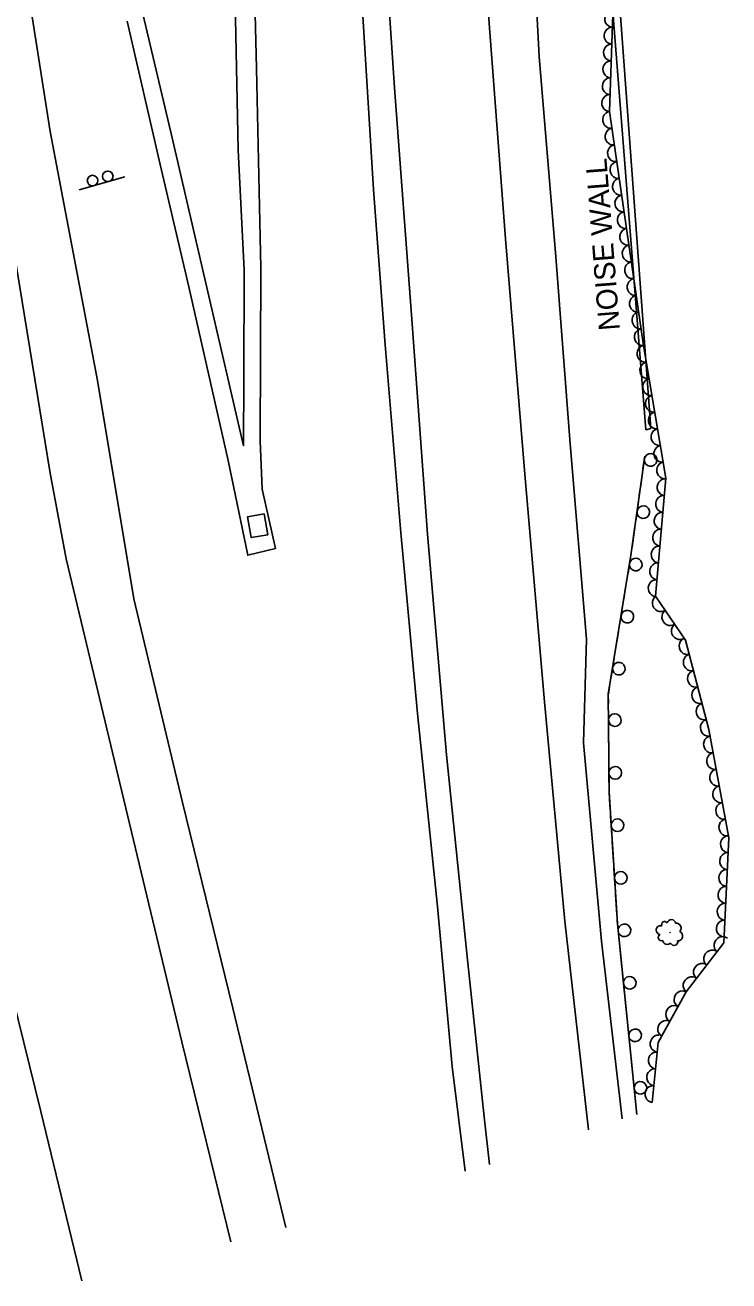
# Model space of a CAD drawing. Extents: x 1722896 to 1754269, y 648279 to 666297.
# Drawn here: x 1753803.4 to 1753970.1, y 651890.6 to 652188 of the extents above; entities that cross this region are included whole.
import ezdxf

# ---------------------------------------------------------------- set-up
doc = ezdxf.new("R2010")
doc.units = 0
for name, color, linetype in [('DESIGN - CENTERLINE - Proposed', 7, 'Continuous'), ('DESIGN - PUBLIC HEARING - Shapes', 7, 'Continuous'), ('DESIGN - SCRATCH - User 1', 7, 'Continuous'), ('SURVEY - CENTERLINE - Preliminary Text', 7, 'Continuous'), ('SURVEY - DRAINAGE - Natural Features', 7, 'Continuous'), ('SURVEY - VEGETATION - Features with Text', 7, 'Continuous')]:
    doc.layers.add(name, color=color, linetype=linetype)

msp = doc.modelspace()

# ---------------------------------------------------------------- linework, layer by layer
at = {"layer": 'DESIGN - CENTERLINE - Proposed'}
for points in [[(1753835.22, 652806.6), (1753838.6, 652718.93), (1753840.96, 652675.46), (1753842.54, 652631.85), (1753845.52, 652566.77), (1753846.91, 652513.67), (1753848.8, 652466.46), (1753850.48, 652413.32), (1753852.17, 652365.25), (1753853.77, 652317.19), (1753855.18, 652280.54), (1753856.65, 652242.4), (1753858.18, 652177.8), (1753859.23, 652130.56), (1753859.07, 652089.6), (1753859.53, 652078.11), (1753862.72, 652064.1)], [(1753827.8, 652205.46), (1753838.26, 652161.32), (1753855.09, 652088.41), (1753855.22, 652104.6), (1753855.31, 652130.03), (1753853.9, 652158.51), (1753852.47, 652228.53)], [(1753862.72, 652064.1), (1753856.14, 652062.47), (1753851.46, 652084.92), (1753842.18, 652126.02), (1753835.38, 652155), (1753827.59, 652188.94)]]:
    msp.add_lwpolyline(points, dxfattribs=at)
at = {"layer": 'DESIGN - PUBLIC HEARING - Shapes'}
msp.add_line((1753826.98, 652152.09), (1753816.2, 652149.05), dxfattribs=at)
for centre in [(1753819.36, 652151.21), (1753822.97, 652152.23)]:
    msp.add_circle(centre, 1.25, dxfattribs=at)
at = {"layer": 'DESIGN - SCRATCH - User 1'}
for points in [[(1753937.36, 652310.72), (1753935.78, 652310.79), (1753939.04, 652251.97), (1753942.78, 652189.23), (1753950.46, 652092.2), (1753951.62, 652092.5), (1753944.19, 652193.51), (1753937.36, 652310.72)], [(1753948.31, 651929.99), (1753943.7, 651975.27), (1753941.74, 652006.42), (1753941.56, 652029.58), (1753946.92, 652062.5), (1753950.19, 652085.96)], [(1753949.78, 652083.01), (1753950.19, 652085.96)], [(1753949.23, 652079.1), (1753949.55, 652081.43)], [(1753948.91, 652076.77), (1753949.23, 652079.1)], [(1753948.05, 652070.63), (1753948.69, 652075.19)], [(1753947.5, 652066.72), (1753947.83, 652069.05)], [(1753947.18, 652064.39), (1753947.5, 652066.72)], [(1753946.23, 652058.26), (1753946.92, 652062.5), (1753946.96, 652062.81)], [(1753945.59, 652054.36), (1753945.97, 652056.69)], [(1753945.22, 652052.05), (1753945.59, 652054.36)], [(1753944.22, 652045.93), (1753944.96, 652050.47)], [(1753943.21, 652039.71), (1753943.58, 652042.03)], [(1753943.58, 652042.03), (1753943.96, 652044.35)], [(1753942.21, 652033.59), (1753942.95, 652038.13)], [(1753941.58, 652029.69), (1753941.96, 652032.01)], [(1753941.58, 652027.34), (1753941.56, 652029.58), (1753941.58, 652029.69)], [(1753941.62, 652021.14), (1753941.59, 652025.74)], [(1753941.66, 652017.19), (1753941.64, 652019.54)], [(1753941.67, 652014.84), (1753941.66, 652017.19)], [(1753941.72, 652008.64), (1753941.69, 652013.24)], [(1753941.85, 652004.7), (1753941.74, 652006.42), (1753941.73, 652007.04)], [(1753942, 652002.35), (1753941.85, 652004.7)], [(1753942.38, 651996.16), (1753942.09, 652000.75)], [(1753942.63, 651992.22), (1753942.48, 651994.57)], [(1753942.78, 651989.87), (1753942.63, 651992.22)], [(1753943.17, 651983.69), (1753942.88, 651988.28)], [(1753943.42, 651979.74), (1753943.27, 651982.09)], [(1753943.56, 651977.4), (1753943.42, 651979.74)], [(1753944.11, 651971.22), (1753943.7, 651975.27), (1753943.66, 651975.8)], [(1753944.51, 651967.3), (1753944.27, 651969.63)], [(1753944.75, 651964.96), (1753944.51, 651967.3)], [(1753945.38, 651958.79), (1753944.91, 651963.36)], [(1753945.78, 651954.86), (1753945.54, 651957.2)], [(1753946.02, 651952.52), (1753945.78, 651954.86)], [(1753946.65, 651946.35), (1753946.18, 651950.93)], [(1753947.04, 651942.42), (1753946.81, 651944.76)], [(1753947.28, 651940.09), (1753947.04, 651942.42)], [(1753947.91, 651933.92), (1753947.45, 651938.49)], [(1753948.31, 651929.99), (1753948.07, 651932.33)]]:
    msp.add_lwpolyline(points, dxfattribs=at)
for centre, start, end in [((1753951.58, 652085.06), 285.3201, 285.3103), ((1753949.85, 652072.68), 285.3201, 285.3103), ((1753948.07, 652060.27), 284.0198, 284.01), ((1753946.06, 652047.93), 284.0198, 284.01), ((1753944.06, 652035.6), 284.0198, 284.01), ((1753943.11, 652023.43), 293.706, 293.6962), ((1753943.2, 652010.93), 293.706, 293.6962), ((1753943.74, 651998.53), 296.8575, 296.8476), ((1753944.52, 651986.05), 296.8575, 296.8476), ((1753945.37, 651973.64), 299.0818, 299.072), ((1753946.64, 651961.21), 299.0818, 299.072), ((1753947.91, 651948.77), 299.0818, 299.072), ((1753949.17, 651936.34), 299.0818, 299.072)]:
    msp.add_arc(centre, 1.5, start, end, dxfattribs=at)
at = {"layer": 'SURVEY - CENTERLINE - Preliminary Text'}
for points in [[(1753755.53, 653175.15), (1753752.42, 653153.71), (1753744.55, 653097.49), (1753738.59, 653037.28), (1753735.76, 652976.04), (1753734.22, 652912.73), (1753735.04, 652851.03), (1753735.95, 652793.03), (1753740.89, 652709.26), (1753744.55, 652649.56), (1753749.39, 652585.85), (1753754.22, 652523.43), (1753759.54, 652463.84), (1753765.84, 652397.81), (1753771.93, 652339.08), (1753779.23, 652280.71), (1753787.71, 652220.9), (1753798.39, 652148.72), (1753809.34, 652081.88), (1753813.08, 652061.59), (1753826.3, 652006.49), (1753840.55, 651947.25), (1753852.09, 651899.89)], [(1753761.21, 653165.15), (1753749.94, 653087.91), (1753743.9, 653023.55), (1753741.79, 652952.63), (1753741.13, 652891.74), (1753741.52, 652825.75), (1753744.12, 652758.39), (1753749.22, 652685.71), (1753753.73, 652685.34), (1753758.38, 652620.28), (1753762.72, 652563.8), (1753768.74, 652507.37), (1753772.83, 652449.91), (1753783.76, 652363.92), (1753788.78, 652307.73), (1753795.55, 652255.47), (1753802.77, 652204.71), (1753809.34, 652162.84), (1753820.56, 652103.85), (1753829.12, 652052.15), (1753840.65, 652003.95), (1753852.6, 651955.22), (1753865.18, 651903.24)], [(1753944.83, 651928.95), (1753939.96, 651971.07), (1753935.69, 652018.05), (1753936.38, 652042.59), (1753932.53, 652088.86), (1753929.16, 652133.18), (1753925.19, 652180.62), (1753922.45, 652233.16), (1753919.05, 652285.99), (1753916.64, 652336.97), (1753914.17, 652392.73), (1753911.65, 652454.36), (1753910.25, 652509.66), (1753907.55, 652571.35), (1753905.4, 652629.95), (1753903.9, 652682.74), (1753901.7, 652736.32), (1753898.66, 652779.29), (1753895.17, 652833.89)], [(1753816.84, 651890.61), (1753807.08, 651930.72), (1753796.31, 651974.33), (1753785.5, 652018.69), (1753775.48, 652060.37), (1753766.07, 652100.91), (1753755.68, 652146.76), (1753746.01, 652193.15), (1753736.97, 652238.24), (1753729.62, 652278.1), (1753722.53, 652321.97), (1753713.69, 652373.82), (1753706.24, 652421.89), (1753700.65, 652460.05), (1753693.33, 652510.24), (1753687.17, 652554.07), (1753681.71, 652597.65), (1753676.26, 652643.6), (1753669.53, 652700.73), (1753663.49, 652757.29), (1753658.2, 652811.66)], [(1753857.6, 652801.01), (1753859.83, 652773.93), (1753860.35, 652757.61), (1753861.04, 652731.79), (1753862.91, 652702.26), (1753863.68, 652671.97), (1753864.58, 652636.52), (1753866.28, 652598.05), (1753867.85, 652551.43), (1753869.19, 652500.74), (1753871.02, 652452.84), (1753873.49, 652399.02), (1753875.65, 652345.51), (1753878.31, 652295.92), (1753881.25, 652247.78), (1753883.05, 652195.48), (1753885.91, 652149.12), (1753888.73, 652112.28), (1753892.32, 652068.71), (1753896.38, 652025.03), (1753901.13, 651979.27), (1753904.59, 651941.35), (1753907.66, 651916.61)], [(1753936.87, 651926.35), (1753931.28, 651975.81), (1753926.43, 652027.72), (1753921.81, 652081.65), (1753917.18, 652137.41), (1753912.79, 652195.87), (1753908.51, 652263.84), (1753906.15, 652318.49), (1753903, 652380.83), (1753900.37, 652447.58), (1753898.28, 652494.46), (1753896.8, 652539.61), (1753894.78, 652597.67), (1753893.25, 652647.35), (1753891.45, 652701.13), (1753889.07, 652757.75), (1753886.76, 652799.9)], [(1753862.77, 652795.93), (1753864.56, 652762.62), (1753866.17, 652728.36), (1753867.63, 652694.65), (1753868.77, 652658.61), (1753869.88, 652623.7), (1753871.22, 652585.09), (1753872.31, 652546.49), (1753873.68, 652511.68), (1753875.23, 652473.12), (1753876.5, 652439.76), (1753878.44, 652398.74), (1753880.12, 652358.23), (1753882.15, 652317.2), (1753884.84, 652268.19), (1753887.67, 652221.67), (1753890.87, 652173.17), (1753895.06, 652117.25), (1753898.73, 652067.44), (1753903.26, 652015.23), (1753908.2, 651966.67), (1753912.12, 651929.45), (1753913.44, 651918.14)]]:
    msp.add_lwpolyline(points, dxfattribs=at)
at = {"layer": 'SURVEY - DRAINAGE - Natural Features'}
msp.add_line((1753858.48, 652069.45), (1753858.48, 652069.45), dxfattribs=at)
msp.add_lwpolyline([(1753860.9, 652067.35), (1753856.96, 652066.64), (1753856.07, 652071.56), (1753860.01, 652072.27), (1753860.9, 652067.35)], dxfattribs=at)
at = {"layer": 'SURVEY - VEGETATION - Features with Text'}
msp.add_lwpolyline([(1753951.94, 651932.87), (1753953.39, 651947.1), (1753960, 651959.06), (1753968.9, 651970.64), (1753970.11, 651995.57), (1753965.38, 652021.17), (1753959.86, 652042.34), (1753952.75, 652052.82), (1753955.22, 652080.77), (1753949.93, 652112.16), (1753941.83, 652167.61), (1753943.25, 652209.02)], dxfattribs=at)
msp.add_circle((1753956.18, 651973.11), 0.036, dxfattribs=at)
for centre, radius, start, end in [((1753953.94, 651973.71), 1.03, 71.1028, 264.5225), ((1753954.89, 651975.03), 0.709, 31.0821, 209.8278), ((1753956.5, 651975.14), 1.03, 8.966, 165.7549), ((1753957.63, 651974.14), 1.18, 318.0187, 95.5429), ((1753958.01, 651972.29), 1.17, 268.9145, 64.753), ((1753954.16, 651971.96), 0.784, 113.7215, 291.0406), ((1753955.54, 651971.4), 1.11, 189.0085, 315.8542), ((1753957.15, 651970.91), 0.862, 199.1674, 14.1677)]:
    msp.add_arc(centre, radius, start, end, dxfattribs=at)
for centre, major_axis in [((1753942.59, 652189.56), (0.07, 2)), ((1753942.45, 652185.56), (0.07, 2)), ((1753942.31, 652181.56), (0.07, 2)), ((1753942.17, 652177.57), (0.07, 2)), ((1753942.04, 652173.57), (0.07, 2)), ((1753941.9, 652169.57), (0.07, 2)), ((1753942.13, 652165.59), (-0.29, 1.98)), ((1753942.71, 652161.64), (-0.29, 1.98)), ((1753943.28, 652157.68), (-0.29, 1.98)), ((1753943.86, 652153.72), (-0.29, 1.98)), ((1753944.44, 652149.76), (-0.29, 1.98)), ((1753945.02, 652145.8), (-0.29, 1.98)), ((1753945.59, 652141.85), (-0.29, 1.98)), ((1753946.17, 652137.89), (-0.29, 1.98)), ((1753946.75, 652133.93), (-0.29, 1.98)), ((1753947.33, 652129.97), (-0.29, 1.98)), ((1753947.91, 652126.01), (-0.29, 1.98)), ((1753948.48, 652122.06), (-0.29, 1.98)), ((1753949.06, 652118.1), (-0.29, 1.98)), ((1753949.64, 652114.14), (-0.29, 1.98)), ((1753950.26, 652110.19), (-0.33, 1.97)), ((1753950.93, 652106.24), (-0.33, 1.97)), ((1753951.59, 652102.3), (-0.33, 1.97)), ((1753952.26, 652098.35), (-0.33, 1.97)), ((1753952.92, 652094.41), (-0.33, 1.97)), ((1753953.59, 652090.47), (-0.33, 1.97)), ((1753954.25, 652086.52), (-0.33, 1.97)), ((1753954.91, 652082.58), (-0.33, 1.97)), ((1753955.03, 652078.61), (0.18, 1.99)), ((1753954.68, 652074.63), (0.18, 1.99)), ((1753954.32, 652070.64), (0.18, 1.99)), ((1753953.97, 652066.66), (0.18, 1.99)), ((1753953.62, 652062.67), (0.18, 1.99)), ((1753953.27, 652058.69), (0.18, 1.99)), ((1753952.91, 652054.7), (0.18, 1.99)), ((1753953.93, 652051.08), (-1.12, 1.65)), ((1753956.18, 652047.77), (-1.12, 1.65)), ((1753958.42, 652044.46), (-1.12, 1.65)), ((1753960.22, 652040.94), (-0.5, 1.94)), ((1753961.23, 652037.07), (-0.5, 1.94)), ((1753962.24, 652033.2), (-0.5, 1.94)), ((1753963.25, 652029.33), (-0.5, 1.94)), ((1753964.26, 652025.46), (-0.5, 1.94)), ((1753965.27, 652021.59), (-0.5, 1.94)), ((1753966.03, 652017.66), (-0.36, 1.97)), ((1753966.75, 652013.73), (-0.36, 1.97)), ((1753967.48, 652009.8), (-0.36, 1.97)), ((1753968.21, 652005.86), (-0.36, 1.97)), ((1753968.93, 652001.93), (-0.36, 1.97)), ((1753969.66, 651998), (-0.36, 1.97)), ((1753970.03, 651994.04), (0.1, 2)), ((1753969.84, 651990.04), (0.1, 2)), ((1753969.65, 651986.05), (0.1, 2)), ((1753969.45, 651982.05), (0.1, 2)), ((1753969.26, 651978.06), (0.1, 2)), ((1753969.06, 651974.06), (0.1, 2)), ((1753968.55, 651970.19), (1.22, 1.59)), ((1753966.11, 651967.01), (1.22, 1.59)), ((1753963.68, 651963.84), (1.22, 1.59)), ((1753961.24, 651960.67), (1.22, 1.59)), ((1753959.05, 651957.33), (0.97, 1.75)), ((1753957.11, 651953.83), (0.97, 1.75)), ((1753955.18, 651950.33), (0.97, 1.75)), ((1753953.36, 651946.8), (0.2, 1.99)), ((1753952.95, 651942.82), (0.2, 1.99)), ((1753952.55, 651938.84), (0.2, 1.99)), ((1753952.14, 651934.86), (0.2, 1.99))]:
    msp.add_ellipse(centre, major_axis=major_axis, ratio=0.940188, start_param=0, end_param=3.141593, dxfattribs=at)

# ---------------------------------------------------------------- texts
at = {"layer": 'DESIGN - SCRATCH - User 1'}
msp.add_text('NOISE WALL', height=5, rotation=94.4864, dxfattribs=at).set_placement((1753944.32, 652115.88))

doc.saveas('drawing.dxf')
